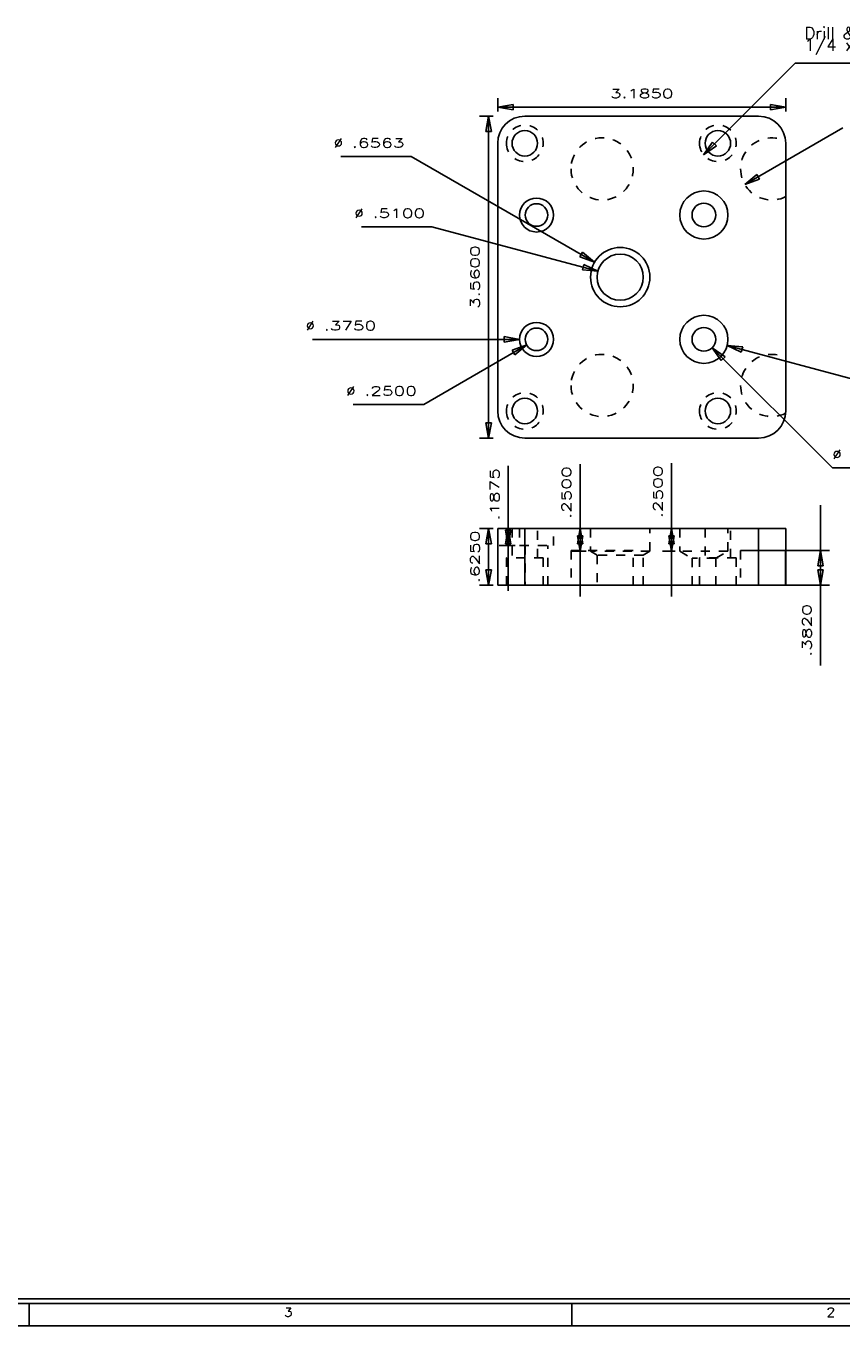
# Model space of a CAD drawing. Header units: inches. Extents: x 3 to 351, y 4 to 271.
# Tile 365 of 530: x 230 to 239, y 55 to 69. Entities that reach past the tile are written whole.
import ezdxf
from ezdxf.enums import TextEntityAlignment as Align

# ---------------------------------------------------------------- set-up
doc = ezdxf.new("R2010")
doc.units = ezdxf.units.IN
doc.header["$LTSCALE"] = 0.5
doc.header["$MEASUREMENT"] = 0
doc.linetypes.add('HIDDEN', pattern=[0.225, 0.15, -0.075])
for name, color, linetype in [('MFB', 7, 'Continuous'), ('PLOTVIEW1', 7, 'Continuous'), ('STR_1', 7, 'Continuous')]:
    doc.layers.add(name, color=color, linetype=linetype)
doc.styles.add('VERO0-Simplex', font='simplex_.ttf')
doc.styles.add('VERO5-RomanD', font='romand__.ttf')

# ---------------------------------------------------------------- blocks, each defined once
blk = doc.blocks.new('ArrowheadClosed')
at = {"color": 0}
for p, q in [((0, 0), (-1, 0.176)), ((-1, 0.176), (-1, -0.176)), ((-1, -0.176), (0, 0))]:
    blk.add_line(p, q, dxfattribs=at)

msp = doc.modelspace()

# ---------------------------------------------------------------- linework, layer by layer
at = {"layer": 'MFB', "color": 56, "linetype": 'Continuous'}
for p, q in [((237.208, 67.598), (238.222, 68.612)), ((238.222, 68.612), (242.022, 68.612)), ((237.663, 67.271), (238.749, 67.898)), ((233.975, 67.58), (233.195, 67.58)), ((233.975, 67.58), (236.002, 66.41)), ((234.204, 66.803), (233.424, 66.803)), ((234.204, 66.803), (236.04, 66.312)), ((233.664, 65.558), (232.884, 65.558)), ((233.664, 65.558), (235.174, 65.558)), ((234.113, 64.837), (235.253, 65.496)), ((238.634, 64.136), (237.304, 65.465)), ((238.982, 65.084), (237.468, 65.489)), ((234.113, 64.837), (233.333, 64.837)), ((235.048, 63.466), (235.048, 64.16)), ((235.842, 63.466), (235.842, 64.179)), ((236.853, 63.466), (236.853, 64.188)), ((238.634, 64.136), (239.414, 64.136)), ((238.5, 63.223), (238.5, 63.723)), ((235.124, 63.466), (234.948, 63.466)), ((235.048, 63.278), (235.048, 63.466)), ((235.908, 63.466), (235.742, 63.466)), ((235.842, 63.216), (235.842, 63.466)), ((236.895, 63.466), (236.753, 63.466)), ((236.853, 63.216), (236.853, 63.466)), ((235.124, 63.278), (234.948, 63.278)), ((235.048, 63.278), (235.048, 62.778)), ((235.908, 63.216), (235.742, 63.216)), ((235.842, 63.216), (235.842, 62.716)), ((236.895, 63.216), (236.753, 63.216)), ((236.853, 63.216), (236.853, 62.716)), ((237.667, 63.223), (238.6, 63.223)), ((238.5, 62.841), (238.5, 63.223)), ((237.667, 62.841), (238.6, 62.841)), ((238.5, 61.95), (238.5, 62.841))]:
    msp.add_line(p, q, dxfattribs=at)
at = {"layer": 'PLOTVIEW1', "color": 97, "linetype": 'Continuous'}
for p, q in [((200.752, 54.948), (246.752, 54.948)), ((200.752, 54.898), (246.752, 54.898)), ((229.752, 54.898), (229.752, 54.648)), ((235.752, 54.898), (235.752, 54.648)), ((200.752, 54.648), (246.752, 54.648))]:
    msp.add_line(p, q, dxfattribs=at)
at = {"layer": 'STR_1', "color": 56, "linetype": 'Continuous'}
for p, q in [((234.931, 68.076), (234.931, 68.226)), ((238.116, 68.076), (238.116, 68.226)), ((234.881, 68.026), (234.731, 68.026)), ((234.831, 64.466), (234.831, 68.026)), ((234.931, 68.126), (238.116, 68.126)), ((234.881, 64.466), (234.731, 64.466)), ((234.881, 63.466), (234.731, 63.466)), ((234.831, 62.841), (234.831, 63.466)), ((234.881, 62.841), (234.731, 62.841))]:
    msp.add_line(p, q, dxfattribs=at)
at = {"layer": 'STR_1', "color": 9, "linetype": 'Continuous'}
for p, q in [((237.816, 68.026), (235.231, 68.026)), ((234.931, 64.766), (234.931, 67.726)), ((238.116, 64.766), (238.116, 67.726)), ((235.231, 64.466), (237.816, 64.466)), ((234.931, 62.841), (234.931, 63.466)), ((234.931, 63.466), (235.231, 63.466)), ((235.231, 63.466), (237.816, 63.466)), ((237.816, 63.466), (238.116, 63.466)), ((238.116, 63.223), (238.116, 63.466)), ((238.116, 63.223), (238.115, 63.223)), ((238.115, 63.223), (238.115, 62.841)), ((238.116, 62.841), (238.116, 63.223)), ((234.931, 62.841), (235.231, 62.841)), ((235.231, 62.841), (237.816, 62.841)), ((237.816, 62.841), (238.115, 62.841)), ((238.115, 62.841), (238.116, 62.841))]:
    msp.add_line(p, q, dxfattribs=at)
at = {"layer": 'STR_1', "color": 254, "linetype": 'HIDDEN'}
for p, q in [((235.09, 63.466), (235.09, 63.141)), ((235.174, 63.466), (235.174, 63.278)), ((235.372, 63.141), (235.372, 63.466)), ((235.549, 63.278), (235.549, 63.466)), ((235.958, 63.466), (235.958, 63.216)), ((236.614, 63.216), (236.614, 63.466)), ((236.945, 63.466), (236.945, 63.216)), ((237.225, 63.466), (237.225, 63.141)), ((237.477, 63.216), (237.477, 63.466)), ((237.507, 63.141), (237.507, 63.466)), ((235.174, 63.278), (235.549, 63.278)), ((235.236, 63.278), (235.236, 62.841)), ((235.486, 62.841), (235.486, 63.278)), ((235.028, 63.141), (235.028, 62.841)), ((235.434, 63.141), (235.028, 63.141)), ((235.434, 62.841), (235.434, 63.141)), ((236.43, 63.223), (235.742, 63.223)), ((235.742, 63.223), (235.742, 62.841)), ((236.614, 63.216), (235.958, 63.216)), ((235.958, 63.216), (236.031, 63.173)), ((236.541, 63.173), (236.031, 63.173)), ((236.031, 63.173), (236.031, 62.841)), ((236.43, 62.841), (236.43, 63.223)), ((236.541, 63.173), (236.614, 63.216)), ((236.541, 62.841), (236.541, 63.173)), ((237.477, 63.216), (236.945, 63.216)), ((236.945, 63.216), (237.08, 63.138)), ((237.342, 63.138), (237.08, 63.138)), ((237.08, 63.138), (237.08, 62.841)), ((237.163, 63.141), (237.163, 62.841)), ((237.569, 63.141), (237.163, 63.141)), ((237.342, 63.138), (237.477, 63.216)), ((237.342, 62.841), (237.342, 63.138)), ((237.569, 62.841), (237.569, 63.141)), ((237.617, 63.223), (237.617, 62.841)), ((238.115, 63.223), (237.617, 63.223))]:
    msp.add_line(p, q, dxfattribs=at)
at = {"layer": 'STR_1', "color": 96, "linetype": 'Continuous'}
for p, q in [((235.231, 62.841), (235.231, 63.466)), ((237.816, 62.841), (237.816, 63.466))]:
    msp.add_line(p, q, dxfattribs=at)
at = {"layer": 'STR_1', "color": 254, "linetype": 'HIDDEN', "extrusion": (0, 0, -1)}
for centre, radius in [((-235.231, 67.726), 0.203), ((-237.366, 67.726), 0.203), ((-236.086, 67.443), 0.344), ((-236.086, 65.048), 0.344), ((-235.231, 64.766), 0.203), ((-237.366, 64.766), 0.203)]:
    msp.add_circle(centre, radius, dxfattribs=at)
at = {"layer": 'STR_1', "color": 9, "linetype": 'Continuous', "extrusion": (0, 0, -1)}
for centre, radius in [((-235.231, 67.726), 0.141), ((-237.366, 67.726), 0.141), ((-237.211, 66.933), 0.266), ((-235.361, 66.933), 0.188), ((-237.211, 66.933), 0.131), ((-236.286, 66.246), 0.328), ((-236.286, 66.246), 0.255), ((-235.361, 65.558), 0.188), ((-237.211, 65.558), 0.266), ((-237.211, 65.558), 0.131), ((-235.231, 64.766), 0.141), ((-237.366, 64.766), 0.141)]:
    msp.add_circle(centre, radius, dxfattribs=at)
at = {"layer": 'STR_1', "color": 9, "linetype": 'Continuous'}
for centre in [(235.361, 66.933), (235.361, 65.558)]:
    msp.add_circle(centre, 0.125, dxfattribs=at)
for centre, start, end in [((235.231, 67.726), 90, 180), ((237.816, 67.726), 0, 90), ((235.231, 64.766), 180, 270), ((237.816, 64.766), 270, 0)]:
    msp.add_arc(centre, 0.3, start, end, dxfattribs=at)
at = {"layer": 'STR_1', "color": 254, "linetype": 'HIDDEN', "extrusion": (0, 0, -1)}
for centre, start, end in [((-237.961, 67.443), 243.198, 116.6098), ((-237.961, 65.048), 243.3902, 116.802)]:
    msp.add_arc(centre, 0.344, start, end, dxfattribs=at)

# ---------------------------------------------------------------- block references
at = {"layer": 'MFB', "color": 56, "linetype": 'Continuous', "extrusion": (0, 0, -1), "xscale": 0.170138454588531, "yscale": 0.170138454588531, "zscale": 0.170138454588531}
for p, rotation in [((-237.208, 67.598), 314.999999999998), ((-237.663, 67.271), 330.0000000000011), ((-235.048, 63.278), 270), ((-235.842, 63.216), 270), ((-236.853, 63.216), 270), ((-238.5, 62.841), 270)]:
    msp.add_blockref('ArrowheadClosed', p, dxfattribs=dict(at, rotation=rotation))
at = {"layer": 'MFB', "color": 56, "linetype": 'Continuous', "xscale": 0.170138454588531, "yscale": 0.170138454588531, "zscale": 0.170138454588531}
for p, rotation in [((236.002, 66.41), 330.0000000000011), ((236.04, 66.312), 344.9999999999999), ((235.253, 65.496), 29.99999999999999), ((237.304, 65.465), 135), ((237.468, 65.489), 165.0000000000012), ((235.048, 63.466), 90), ((235.842, 63.466), 90), ((236.853, 63.466), 90), ((238.5, 63.223), 90)]:
    msp.add_blockref('ArrowheadClosed', p, dxfattribs=dict(at, rotation=rotation))
msp.add_blockref('ArrowheadClosed', (235.174, 65.558), dxfattribs=at)
at = {"layer": 'STR_1', "color": 56, "linetype": 'Continuous', "extrusion": (0, 0, -1), "xscale": 0.170138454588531, "yscale": 0.170138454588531, "zscale": 0.170138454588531}
msp.add_blockref('ArrowheadClosed', (-234.931, 68.126), dxfattribs=at)
at = {"layer": 'STR_1', "color": 56, "linetype": 'Continuous', "xscale": 0.170138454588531, "yscale": 0.170138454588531, "zscale": 0.170138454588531}
msp.add_blockref('ArrowheadClosed', (238.116, 68.126), dxfattribs=at)
at = {"layer": 'STR_1', "color": 56, "linetype": 'Continuous', "xscale": 0.170138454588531, "yscale": 0.170138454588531, "zscale": 0.170138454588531, "rotation": 90}
for p in [(234.831, 68.026), (234.831, 63.466)]:
    msp.add_blockref('ArrowheadClosed', p, dxfattribs=at)
at = {"layer": 'STR_1', "color": 56, "linetype": 'Continuous', "extrusion": (0, 0, -1), "xscale": 0.170138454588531, "yscale": 0.170138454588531, "zscale": 0.170138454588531, "rotation": 270}
for p in [(-234.831, 64.466), (-234.831, 62.841)]:
    msp.add_blockref('ArrowheadClosed', p, dxfattribs=at)

# ---------------------------------------------------------------- texts
at = {"layer": 'MFB', "color": 7, "linetype": 'Continuous', "style": 'VERO0-Simplex'}
for s, width, p, p2 in [('%%c', 1.123247, (233.12, 67.68), (233.22, 67.68)), ('.6563', 1.376302, (233.32, 67.68), (233.9, 67.68)), ('%%c', 1.123247, (233.349, 66.903), (233.449, 66.903)), ('.5100', 1.440535, (233.549, 66.903), (234.129, 66.903)), ('%%c', 1.123247, (232.809, 65.658), (232.909, 65.658)), ('.3750', 1.376302, (233.009, 65.658), (233.589, 65.658)), ('%%c', 1.123247, (233.258, 64.937), (233.358, 64.937)), ('.2500', 1.376302, (233.458, 64.937), (234.038, 64.937)), ('%%c', 1.123247, (238.634, 64.236), (238.734, 64.236))]:
    msp.add_text(s, height=0.1, dxfattribs=dict(at, width=width)).set_placement(p, p2, align=Align.FIT)
for s, width, p, p2 in [('.1875', 1.440535, (234.948, 63.555), (234.948, 64.135)), ('.2500', 1.376302, (235.742, 63.574), (235.742, 64.154)), ('.2500', 1.376302, (236.753, 63.583), (236.753, 64.163)), ('.3820', 1.376302, (238.4, 62.05), (238.4, 62.63))]:
    msp.add_text(s, height=0.1, rotation=90, dxfattribs=dict(at, width=width)).set_placement(p, p2, align=Align.FIT)
at = {"layer": 'MFB', "color": 7, "linetype": 'Continuous', "insert": (238.322, 69.012), "char_height": 0.13375, "attachment_point": 1, "line_spacing_factor": 0.5875, "style": 'VERO0-Simplex'}
msp.add_mtext('Drill & Counterboring\\P1/4 x 20 UNC Cap Head Screw (4)', dxfattribs=at)
at = {"layer": 'PLOTVIEW1', "color": 56, "linetype": 'Continuous', "style": 'VERO5-RomanD', "width": 1.000527}
for s, p, p2 in [('3', (232.568, 54.75), (232.662, 54.75)), ('2', (238.568, 54.75), (238.662, 54.75))]:
    msp.add_text(s, height=0.1, dxfattribs=at).set_placement(p, p2, align=Align.FIT)
at = {"layer": 'STR_1', "color": 230, "linetype": 'Continuous', "style": 'VERO0-Simplex', "width": 1.410379}
msp.add_text('3.1850', height=0.1, dxfattribs=at).set_placement((236.174, 68.226), (236.874, 68.226), align=Align.FIT)
at = {"layer": 'STR_1', "color": 230, "linetype": 'Continuous', "style": 'VERO0-Simplex'}
for s, width, p, p2 in [('3.5600', 1.358929, (234.731, 65.896), (234.731, 66.596)), ('.6250', 1.376302, (234.731, 62.863), (234.731, 63.443))]:
    msp.add_text(s, height=0.1, rotation=90, dxfattribs=dict(at, width=width)).set_placement(p, p2, align=Align.FIT)

doc.saveas('drawing.dxf')
